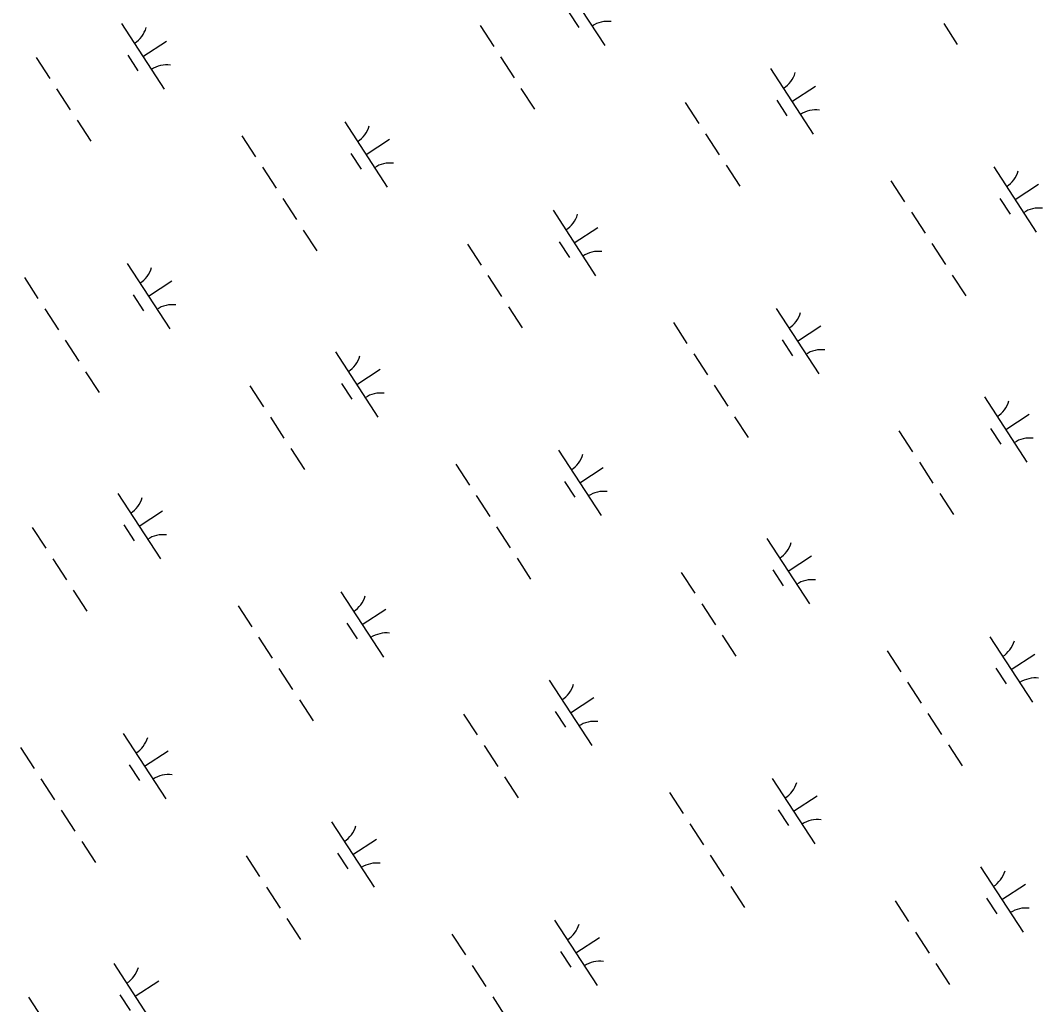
# Model space of a CAD drawing. Extents: x 3953924 to 3974542, y 193747 to 216192.
# Drawn here: x 3958937 to 3959592, y 208758 to 209388 of the extents above; entities that cross this region are included whole.
import ezdxf

# ---------------------------------------------------------------- set-up
doc = ezdxf.new("R2010")
doc.units = 0
doc.layers.add('V-WETL-SWMP', color=7, linetype='Continuous')

msp = doc.modelspace()

# ---------------------------------------------------------------- linework, layer by layer
at = {"layer": 'V-WETL-SWMP'}
for p, q in [((3959284.21, 209413.94), (3959311.48, 209372.04)), ((3959288.11, 209393.81), (3959294.65, 209383.75)), ((3959001.91, 209386.15), (3959029.19, 209344.25)), ((3959231.48, 209384.89), (3959240.21, 209371.48)), ((3959528.46, 209386.16), (3959537.19, 209372.75)), ((3959015.55, 209365.2), (3959030.64, 209375.02)), ((3958947.16, 209364.48), (3958955.89, 209351.07)), ((3959005.81, 209366.02), (3959012.36, 209355.97)), ((3959244.57, 209364.78), (3959253.3, 209351.37)), ((3959417.63, 209357.32), (3959444.91, 209315.42)), ((3958960.25, 209344.36), (3958968.98, 209330.95)), ((3959257.67, 209344.67), (3959266.4, 209331.26)), ((3959431.27, 209336.37), (3959446.35, 209346.19)), ((3959421.53, 209337.19), (3959428.07, 209327.13)), ((3959362.87, 209335.65), (3959371.6, 209322.24)), ((3958973.34, 209324.25), (3958982.07, 209310.84)), ((3959144.8, 209323.2), (3959172.08, 209281.29)), ((3959078.98, 209314.26), (3959087.71, 209300.85)), ((3959158.44, 209302.24), (3959173.53, 209312.06)), ((3959375.97, 209315.53), (3959384.69, 209302.12)), ((3959148.7, 209303.06), (3959155.25, 209293.01)), ((3959092.08, 209294.15), (3959100.8, 209280.74)), ((3959389.06, 209295.42), (3959397.79, 209282.01)), ((3959560.52, 209294.36), (3959587.8, 209252.46)), ((3959494.7, 209285.43), (3959503.43, 209272.02)), ((3959574.16, 209273.41), (3959589.24, 209283.23)), ((3959105.17, 209274.04), (3959113.9, 209260.63)), ((3959564.42, 209274.23), (3959570.96, 209264.18)), ((3959278.22, 209266.58), (3959305.5, 209224.68)), ((3959507.79, 209265.32), (3959516.52, 209251.91)), ((3959118.26, 209253.92), (3959126.99, 209240.51)), ((3959291.86, 209245.63), (3959306.95, 209255.45)), ((3959223.47, 209244.9), (3959232.2, 209231.49)), ((3959282.12, 209246.45), (3959288.67, 209236.39)), ((3959520.88, 209245.2), (3959529.61, 209231.8)), ((3959005.4, 209232.45), (3959032.68, 209190.55)), ((3958939.58, 209223.52), (3958948.31, 209210.11)), ((3959019.04, 209211.5), (3959034.12, 209221.32)), ((3959236.56, 209224.79), (3959245.29, 209211.38)), ((3959533.98, 209225.09), (3959542.71, 209211.68)), ((3959009.3, 209212.32), (3959015.84, 209202.26)), ((3958952.67, 209203.41), (3958961.4, 209190)), ((3959249.65, 209204.67), (3959258.38, 209191.26)), ((3959421.11, 209203.62), (3959448.39, 209161.72)), ((3959355.29, 209194.69), (3959364.02, 209181.28)), ((3959434.75, 209182.67), (3959449.84, 209192.49)), ((3958965.76, 209183.29), (3958974.49, 209169.88)), ((3959425.01, 209183.49), (3959431.56, 209173.43)), ((3959138.82, 209175.84), (3959166.1, 209133.93)), ((3959368.39, 209174.57), (3959377.12, 209161.17)), ((3958978.86, 209163.18), (3958987.59, 209149.77)), ((3959152.46, 209154.88), (3959167.54, 209164.7)), ((3959084.06, 209154.16), (3959092.79, 209140.75)), ((3959142.72, 209155.7), (3959149.27, 209145.65)), ((3959381.48, 209154.46), (3959390.21, 209141.05)), ((3959554.54, 209147), (3959581.81, 209105.1)), ((3959097.16, 209134.04), (3959105.89, 209120.63)), ((3959394.57, 209134.35), (3959403.3, 209120.94)), ((3959568.17, 209126.05), (3959583.26, 209135.87)), ((3959499.78, 209125.33), (3959508.51, 209111.92)), ((3959558.43, 209126.87), (3959564.98, 209116.81)), ((3959110.25, 209113.93), (3959118.98, 209100.52)), ((3959281.71, 209112.88), (3959308.99, 209070.97)), ((3959215.89, 209103.94), (3959224.62, 209090.53)), ((3959295.35, 209091.92), (3959310.43, 209101.74)), ((3959512.87, 209105.21), (3959521.6, 209091.8)), ((3959285.61, 209092.74), (3959292.16, 209082.69)), ((3958999.42, 209085.09), (3959026.69, 209043.19)), ((3959228.98, 209083.83), (3959237.71, 209070.42)), ((3959525.97, 209085.1), (3959534.69, 209071.69)), ((3959013.05, 209064.14), (3959028.14, 209073.96)), ((3958944.66, 209063.41), (3958953.39, 209050)), ((3959003.31, 209064.96), (3959009.86, 209054.9)), ((3959242.08, 209063.72), (3959250.8, 209050.31)), ((3959415.13, 209056.26), (3959442.41, 209014.36)), ((3958957.75, 209043.3), (3958966.48, 209029.89)), ((3959255.17, 209043.6), (3959263.9, 209030.19)), ((3959428.77, 209035.31), (3959443.85, 209045.13)), ((3959419.03, 209036.13), (3959425.58, 209026.07)), ((3959360.38, 209034.58), (3959369.1, 209021.17)), ((3958970.85, 209023.18), (3958979.57, 209009.78)), ((3959142.31, 209022.13), (3959169.58, 208980.23)), ((3959076.49, 209013.2), (3959085.21, 208999.79)), ((3959155.94, 209001.18), (3959171.03, 209011)), ((3959373.47, 209014.47), (3959382.2, 209001.06)), ((3959146.2, 209002), (3959152.75, 208991.94)), ((3959089.58, 208993.09), (3959098.31, 208979.68)), ((3959386.56, 208994.35), (3959395.29, 208980.94)), ((3959558.02, 208993.3), (3959585.3, 208951.4)), ((3959492.2, 208984.37), (3959500.93, 208970.96)), ((3959571.66, 208972.35), (3959586.75, 208982.17)), ((3959102.67, 208972.97), (3959111.4, 208959.56)), ((3959561.92, 208973.17), (3959568.47, 208963.11)), ((3959275.73, 208965.52), (3959303, 208923.61)), ((3959505.29, 208964.25), (3959514.02, 208950.85)), ((3959115.76, 208952.86), (3959124.49, 208939.45)), ((3959289.37, 208944.56), (3959304.45, 208954.38)), ((3959220.97, 208943.84), (3959229.7, 208930.43)), ((3959279.63, 208945.38), (3959286.17, 208935.33)), ((3959518.39, 208944.14), (3959527.12, 208930.73)), ((3959002.9, 208931.39), (3959030.18, 208889.48)), ((3959531.48, 208924.03), (3959540.21, 208910.62)), ((3958937.08, 208922.45), (3958945.81, 208909.05)), ((3959016.54, 208910.43), (3959031.63, 208920.25)), ((3959234.06, 208923.72), (3959242.79, 208910.31)), ((3959006.8, 208911.25), (3959013.35, 208901.2)), ((3958950.17, 208902.34), (3958958.9, 208888.93)), ((3959247.16, 208903.61), (3959255.89, 208890.2)), ((3959418.62, 208902.56), (3959445.89, 208860.65)), ((3959352.8, 208893.62), (3959361.53, 208880.21)), ((3959432.26, 208881.6), (3959447.34, 208891.42)), ((3958963.27, 208882.23), (3958972, 208868.82)), ((3959422.52, 208882.42), (3959429.06, 208872.37)), ((3959136.32, 208874.77), (3959163.6, 208832.87)), ((3959365.89, 208873.51), (3959374.62, 208860.1)), ((3958976.36, 208862.11), (3958985.09, 208848.7)), ((3959149.96, 208853.82), (3959165.05, 208863.64)), ((3959081.57, 208853.09), (3959090.3, 208839.68)), ((3959140.22, 208854.64), (3959146.77, 208844.58)), ((3959378.98, 208853.4), (3959387.71, 208839.99)), ((3959552.04, 208845.94), (3959579.31, 208804.04)), ((3959094.66, 208832.98), (3959103.39, 208819.57)), ((3959392.08, 208833.28), (3959400.8, 208819.87)), ((3959565.68, 208824.99), (3959580.76, 208834.81)), ((3959555.94, 208825.81), (3959562.48, 208815.75)), ((3959497.28, 208824.26), (3959506.01, 208810.85)), ((3959107.75, 208812.86), (3959116.48, 208799.46)), ((3959279.21, 208811.81), (3959306.49, 208769.91)), ((3959213.39, 208802.88), (3959222.12, 208789.47)), ((3959292.85, 208790.86), (3959307.94, 208800.68)), ((3959510.37, 208804.15), (3959519.1, 208790.74)), ((3959283.11, 208791.68), (3959289.66, 208781.62)), ((3958996.92, 208784.03), (3959024.19, 208742.12)), ((3959226.49, 208782.77), (3959235.21, 208769.36)), ((3959523.47, 208784.03), (3959532.2, 208770.62)), ((3959010.56, 208763.07), (3959025.64, 208772.89)), ((3958942.16, 208762.35), (3958950.89, 208748.94)), ((3959000.82, 208763.89), (3959007.36, 208753.84)), ((3959239.58, 208762.65), (3959248.31, 208749.24))]:
    msp.add_line(p, q, dxfattribs=at)
for centre, start, end in [((3959000.68, 209388.48), 302.29009, 343.83375), ((3959313.11, 209369.97), 82.29009, 123.83375), ((3959030.82, 209342.18), 82.29009, 123.83375), ((3959416.4, 209359.65), 302.29009, 343.83375), ((3959446.53, 209313.35), 82.29009, 123.83375), ((3959143.57, 209325.52), 302.29009, 343.83375), ((3959173.71, 209279.22), 82.29009, 123.83375), ((3959559.29, 209296.69), 302.29009, 343.83375), ((3959589.43, 209250.39), 82.29009, 123.83375), ((3959276.99, 209268.91), 302.29009, 343.83375), ((3959307.13, 209222.61), 82.29009, 123.83375), ((3959004.17, 209234.78), 302.29009, 343.83375), ((3959034.31, 209188.48), 82.29009, 123.83375), ((3959419.88, 209205.95), 302.29009, 343.83375), ((3959137.59, 209178.16), 302.29009, 343.83375), ((3959450.02, 209159.65), 82.29009, 123.83375), ((3959167.73, 209131.86), 82.29009, 123.83375), ((3959553.3, 209149.33), 302.29009, 343.83375), ((3959583.44, 209103.03), 82.29009, 123.83375), ((3959280.48, 209115.2), 302.29009, 343.83375), ((3958998.18, 209087.42), 302.29009, 343.83375), ((3959310.62, 209068.9), 82.29009, 123.83375), ((3959028.32, 209041.12), 82.29009, 123.83375), ((3959413.9, 209058.59), 302.29009, 343.83375), ((3959444.04, 209012.29), 82.29009, 123.83375), ((3959141.07, 209024.46), 302.29009, 343.83375), ((3959171.21, 208978.16), 82.29009, 123.83375), ((3959556.79, 208995.63), 302.29009, 343.83375), ((3959586.93, 208949.33), 82.29009, 123.83375), ((3959274.5, 208967.84), 302.29009, 343.83375), ((3959304.63, 208921.54), 82.29009, 123.83375), ((3959001.67, 208933.71), 302.29009, 343.83375), ((3959031.81, 208887.42), 82.29009, 123.83375), ((3959417.39, 208904.88), 302.29009, 343.83375), ((3959135.09, 208877.1), 302.29009, 343.83375), ((3959447.52, 208858.58), 82.29009, 123.83375), ((3959165.23, 208830.8), 82.29009, 123.83375), ((3959550.81, 208848.27), 302.29009, 343.83375), ((3959580.94, 208801.97), 82.29009, 123.83375), ((3959277.98, 208814.14), 302.29009, 343.83375), ((3958995.69, 208786.35), 302.29009, 343.83375), ((3959308.12, 208767.84), 82.29009, 123.83375)]:
    msp.add_arc(centre, 17.62, start, end, dxfattribs=at)

doc.saveas('drawing.dxf')
